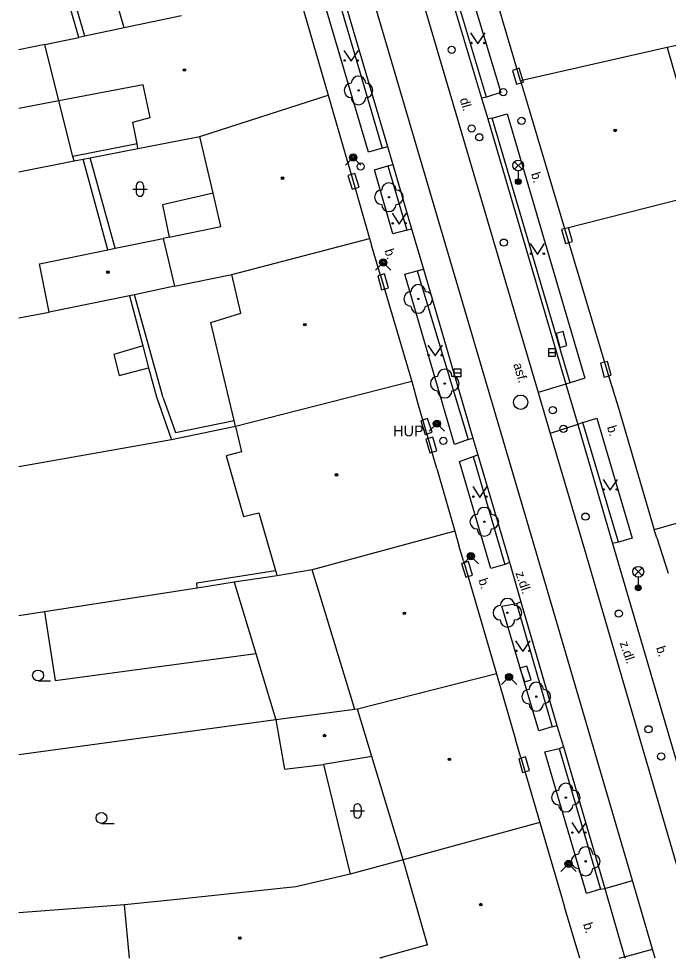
# Model space of a CAD drawing. Extents: x -595546 to -593986, y -1160845 to -1159202.
# Drawn here: x -595539.6 to -595494.4, y -1160843.2 to -1160777.9 of the extents above; entities that cross this region are included whole.
import ezdxf

# ---------------------------------------------------------------- set-up
doc = ezdxf.new("R2010")
doc.units = 0
for name, color, linetype in [('DOP - kresba z DSPS bez souradnic', 7, 'Continuous'), ('DOP - rozhrani ploch obecne', 7, 'Continuous'), ('Level 22', 7, 'Continuous'), ('Level 24', 7, 'Continuous'), ('Level 26', 7, 'Continuous'), ('Level 27', 7, 'Continuous'), ('Level 28', 7, 'Continuous'), ('Level 31', 7, 'Continuous'), ('Level 33', 7, 'Continuous'), ('Level 36', 7, 'Continuous'), ('Level 39', 7, 'Continuous'), ('Specificka linie pasportu komunikaci', 7, 'Continuous'), ('TM - budovy zdene_ betonove - VP', 7, 'Continuous'), ('TM - chodniky - VP', 7, 'Continuous'), ('TM - komunikace - VP', 7, 'Continuous'), ('TM - letecke snimky - pomocna linie', 7, 'Continuous'), ('TM - popis objektu', 7, 'Continuous'), ('TM - popis povrchu', 7, 'Continuous'), ('TM - rozhrani ploch obecne - VP', 7, 'Continuous'), ('TM - vstup do budovy - zdene_ betonove', 7, 'Continuous')]:
    doc.layers.add(name, color=color, linetype=linetype)

msp = doc.modelspace()

# ---------------------------------------------------------------- linework, layer by layer
at = {"layer": 'DOP - kresba z DSPS bez souradnic'}
for points in [[(-595534.99, -1160779.07), (-595537.78, -1160769.54)], [(-595531.35, -1160786.57), (-595535.82, -1160787.44)], [(-595532.88, -1160793.83), (-595534.61, -1160787.54)], [(-595526.06, -1160790), (-595529.59, -1160790.81)], [(-595529.59, -1160790.81), (-595529.13, -1160793.06)], [(-595529.54, -1160804.24), (-595531.54, -1160797.07)], [(-595530.96, -1160800.63), (-595532.97, -1160801.23)], [(-595532.97, -1160801.23), (-595532.59, -1160802.68)], [(-595532.59, -1160802.68), (-595530.55, -1160802.16)], [(-595529.54, -1160804.24), (-595528.68, -1160806.66)], [(-595528.68, -1160806.66), (-595524.61, -1160805.82)], [(-595527.2, -1160817.11), (-595521.73, -1160816.26)], [(-595527.18, -1160817.48), (-595527.2, -1160817.11)]]:
    msp.add_lwpolyline(points, dxfattribs=at)
at = {"layer": 'DOP - rozhrani ploch obecne'}
for points in [[(-595535.41, -1160779.16), (-595538.15, -1160769.61)], [(-595537.78, -1160779.65), (-595539.58, -1160780.024)], [(-595535.82, -1160787.44), (-595536.79, -1160783.58)], [(-595535.74, -1160787.76), (-595535.82, -1160787.44)], [(-595534.61, -1160787.54), (-595531.29, -1160786.89)], [(-595539.58, -1160788.516), (-595535.74, -1160787.76)], [(-595535.74, -1160787.76), (-595535.1, -1160787.64)], [(-595535.1, -1160787.64), (-595534.61, -1160787.54)], [(-595533.38, -1160793.94), (-595535.1, -1160787.64)], [(-595531.89, -1160797.14), (-595530.96, -1160800.63)], [(-595539.58, -1160798.685), (-595537.46, -1160798.28)], [(-595530.96, -1160800.63), (-595530.55, -1160802.16)], [(-595530.55, -1160802.16), (-595530.01, -1160804.18)], [(-595530.01, -1160804.18), (-595528.96, -1160807.16)], [(-595524.51, -1160806.23), (-595528.96, -1160807.16)], [(-595528.96, -1160807.16), (-595539.58, -1160809.037)], [(-595521.62, -1160816.64), (-595524.6, -1160817.08)], [(-595527.18, -1160817.48), (-595537.79, -1160819.14)], [(-595524.6, -1160817.08), (-595527.18, -1160817.48)], [(-595524.6, -1160817.08), (-595523.09, -1160822.04)], [(-595537.79, -1160819.14), (-595539.58, -1160819.419)], [(-595523.09, -1160822.04), (-595521.69, -1160826.65)], [(-595521.69, -1160826.65), (-595539.58, -1160829.091)], [(-595518.39, -1160829.76), (-595516.54, -1160837.4)], [(-595532.23, -1160839.53), (-595539.58, -1160840.083)]]:
    msp.add_lwpolyline(points, dxfattribs=at)
at = {"layer": 'Level 22'}
for centre in [(-595515.95, -1160782.85), (-595513.84, -1160790.28), (-595511.8, -1160797.36), (-595509.95, -1160803.25), (-595507.2, -1160812.87), (-595505.59, -1160819.2), (-595503.59, -1160825.04), (-595501.53, -1160832.06), (-595500.15, -1160836.5)]:
    msp.add_circle(centre, 0.05, dxfattribs=at)
for centre, start, end in [((-595515.95, -1160782.35), 0, 180), ((-595516.45, -1160782.85), 90, 270), ((-595515.45, -1160782.85), 270, 90), ((-595515.95, -1160783.35), 180, 0), ((-595513.84, -1160789.78), 0, 180), ((-595514.34, -1160790.28), 90, 270), ((-595513.34, -1160790.28), 270, 90), ((-595513.84, -1160790.78), 180, 0), ((-595511.8, -1160796.86), 0, 180), ((-595512.3, -1160797.36), 90, 270), ((-595511.3, -1160797.36), 270, 90), ((-595511.8, -1160797.86), 180, 0), ((-595509.95, -1160802.75), 0, 180), ((-595510.45, -1160803.25), 90, 270), ((-595509.45, -1160803.25), 270, 90), ((-595509.95, -1160803.75), 180, 0), ((-595507.2, -1160812.37), 0, 180), ((-595507.7, -1160812.87), 90, 270), ((-595506.7, -1160812.87), 270, 90), ((-595507.2, -1160813.37), 180, 0), ((-595505.59, -1160818.7), 0, 180), ((-595506.09, -1160819.2), 90, 270), ((-595505.09, -1160819.2), 270, 90), ((-595505.59, -1160819.7), 180, 0), ((-595503.59, -1160824.54), 0, 180), ((-595504.09, -1160825.04), 90, 270), ((-595503.09, -1160825.04), 270, 90), ((-595503.59, -1160825.54), 180, 0), ((-595501.53, -1160831.56), 0, 180), ((-595502.03, -1160832.06), 90, 270), ((-595501.03, -1160832.06), 270, 90), ((-595501.53, -1160832.56), 180, 0), ((-595500.15, -1160836), 0, 180), ((-595500.65, -1160836.5), 90, 270), ((-595499.65, -1160836.5), 270, 90), ((-595500.15, -1160837), 180, 0)]:
    msp.add_arc(centre, 0.5, start, end, dxfattribs=at)
at = {"layer": 'Level 24'}
for points in [[(-595504.475, -1160782.266), (-595504.766, -1160781.309), (-595505.245, -1160781.454), (-595504.954, -1160782.411)], [(-595516.686, -1160788.775), (-595516.392, -1160789.731), (-595515.914, -1160789.585), (-595516.208, -1160788.629)], [(-595501.826, -1160792.536), (-595501.556, -1160793.499), (-595501.074, -1160793.364), (-595501.344, -1160792.401)], [(-595513.863, -1160796.583), (-595514.136, -1160795.621), (-595514.617, -1160795.757), (-595514.344, -1160796.719)], [(-595502.205, -1160799.765), (-595501.937, -1160800.729), (-595501.455, -1160800.595), (-595501.723, -1160799.631)], [(-595498.37, -1160802.669), (-595498.626, -1160801.703), (-595499.11, -1160801.831), (-595498.854, -1160802.797)], [(-595511.622, -1160805.832), (-595511.313, -1160806.783), (-595510.838, -1160806.628), (-595511.147, -1160805.677)], [(-595511.271, -1160807.111), (-595510.989, -1160808.07), (-595510.509, -1160807.929), (-595510.791, -1160806.97)], [(-595508.785, -1160815.774), (-595508.494, -1160816.731), (-595508.015, -1160816.586), (-595508.306, -1160815.629)], [(-595504.723, -1160823.062), (-595504.413, -1160824.013), (-595503.937, -1160823.858), (-595504.247, -1160822.907)], [(-595504.807, -1160829.357), (-595504.535, -1160830.319), (-595504.053, -1160830.183), (-595504.325, -1160829.221)]]:
    msp.add_lwpolyline(points, close=True, dxfattribs=at)
at = {"layer": 'Level 26'}
msp.add_circle((-595505.88, -1160782.97), 0.25, dxfattribs=at)
at = {"layer": 'Level 27'}
for p, q in [((-595502.74, -1160801.09), (-595502.24, -1160801.09)), ((-595509.31, -1160802.5), (-595508.81, -1160802.5))]:
    msp.add_line(p, q, dxfattribs=at)
for points in [[(-595502.74, -1160801.34), (-595502.24, -1160801.34), (-595502.24, -1160800.84), (-595502.74, -1160800.84)], [(-595509.31, -1160802.75), (-595508.81, -1160802.75), (-595508.81, -1160802.25), (-595509.31, -1160802.25)]]:
    msp.add_lwpolyline(points, close=True, dxfattribs=at)
msp.add_circle((-595504.67, -1160804.55), 0.5, dxfattribs=at)
at = {"layer": 'Level 28'}
for centre in [(-595509.47, -1160780.03), (-595504.61, -1160784.97), (-595508.08, -1160785.5), (-595507.55, -1160786.11), (-595505.84, -1160793.44), (-595502.44, -1160805.1), (-595501.7, -1160806.4), (-595510.05, -1160807.23), (-595500.16, -1160812.51), (-595497.85, -1160819.26), (-595495.78, -1160827.31), (-595494.9, -1160829.2)]:
    msp.add_circle(centre, 0.25, dxfattribs=at)
at = {"layer": 'Level 31'}
for points in [[(-595516.85, -1160788.04), (-595516.32, -1160787.51), (-595515.79, -1160788.04)], [(-595514.76, -1160795.35), (-595514.23, -1160794.82), (-595513.7, -1160795.35)], [(-595511.03, -1160806.57), (-595510.5, -1160806.04), (-595509.97, -1160806.57)], [(-595508.67, -1160815.79), (-595508.14, -1160815.26), (-595507.61, -1160815.79)], [(-595506.01, -1160824.2), (-595505.48, -1160823.67), (-595504.95, -1160824.2)], [(-595501.87, -1160837.21), (-595501.34, -1160836.68), (-595500.81, -1160837.21)]]:
    msp.add_lwpolyline(points, dxfattribs=at)
for centre, radius in [((-595516.32, -1160787.51), 0.25), ((-595516.32, -1160787.51), 0.18), ((-595516.32, -1160787.51), 0.11), ((-595515.8, -1160788.14), 0.25), ((-595514.23, -1160794.82), 0.25), ((-595514.23, -1160794.82), 0.18), ((-595514.23, -1160794.82), 0.11), ((-595510.5, -1160806.04), 0.25), ((-595510.5, -1160806.04), 0.18), ((-595510.5, -1160806.04), 0.11), ((-595508.14, -1160815.26), 0.25), ((-595508.14, -1160815.26), 0.18), ((-595508.14, -1160815.26), 0.11), ((-595505.48, -1160823.67), 0.25), ((-595505.48, -1160823.67), 0.18), ((-595505.48, -1160823.67), 0.11), ((-595501.34, -1160836.68), 0.25), ((-595501.34, -1160836.68), 0.18), ((-595501.34, -1160836.68), 0.11)]:
    msp.add_circle(centre, radius, dxfattribs=at)
at = {"layer": 'Level 33'}
for p, q in [((-595505.105, -1160788.34), (-595504.575, -1160787.81)), ((-595505.105, -1160787.81), (-595504.575, -1160788.34)), ((-595504.84, -1160788.45), (-595504.84, -1160789.2)), ((-595496.755, -1160816.61), (-595496.225, -1160816.08)), ((-595496.755, -1160816.08), (-595496.225, -1160816.61)), ((-595496.49, -1160816.72), (-595496.49, -1160817.47))]:
    msp.add_line(p, q, dxfattribs=at)
for centre, radius in [((-595504.84, -1160788.075), 0.375), ((-595504.84, -1160789.2), 0.2), ((-595504.84, -1160789.2), 0.145), ((-595504.84, -1160789.2), 0.0876), ((-595496.49, -1160816.345), 0.375), ((-595496.49, -1160817.47), 0.2), ((-595496.49, -1160817.47), 0.145), ((-595496.49, -1160817.47), 0.0876)]:
    msp.add_circle(centre, radius, dxfattribs=at)
at = {"layer": 'Level 36'}
for p, q in [((-595531.406, -1160789.466), (-595531.406, -1160789.966)), ((-595530.906, -1160789.466), (-595530.906, -1160789.966)), ((-595531.656, -1160789.716), (-595530.656, -1160789.716)), ((-595538.24, -1160823.935), (-595537.365, -1160823.935)), ((-595516.526, -1160832.996), (-595515.526, -1160832.996)), ((-595516.276, -1160832.746), (-595516.276, -1160833.246)), ((-595515.776, -1160832.746), (-595515.776, -1160833.246)), ((-595533.83, -1160833.855), (-595532.955, -1160833.855))]:
    msp.add_line(p, q, dxfattribs=at)
for points in [[(-595508.15, -1160778.85), (-595507.65, -1160779.6), (-595507.15, -1160778.85)], [(-595516.96, -1160780.06), (-595516.46, -1160780.81), (-595515.96, -1160780.06)], [(-595513.62, -1160791.4), (-595513.12, -1160792.15), (-595512.62, -1160791.4)], [(-595504.01, -1160793.51), (-595503.51, -1160794.26), (-595503.01, -1160793.51)], [(-595511.12, -1160800.58), (-595510.62, -1160801.33), (-595510.12, -1160800.58)], [(-595498.94, -1160809.92), (-595498.44, -1160810.67), (-595497.94, -1160809.92)], [(-595508.01, -1160810.42), (-595507.51, -1160811.17), (-595507.01, -1160810.42)], [(-595505.02, -1160821.15), (-595504.52, -1160821.9), (-595504.02, -1160821.15)], [(-595501.12, -1160833.8), (-595500.62, -1160834.55), (-595500.12, -1160833.8)]]:
    msp.add_lwpolyline(points, dxfattribs=at)
for centre, radius in [((-595508.1, -1160779.55), 0.05), ((-595507.201, -1160779.55), 0.05), ((-595516.91, -1160780.76), 0.05), ((-595516.011, -1160780.76), 0.05), ((-595513.57, -1160792.1), 0.05), ((-595512.671, -1160792.1), 0.05), ((-595503.96, -1160794.21), 0.05), ((-595503.061, -1160794.21), 0.05), ((-595511.07, -1160801.28), 0.05), ((-595510.171, -1160801.28), 0.05), ((-595498.89, -1160810.62), 0.05), ((-595497.991, -1160810.62), 0.05), ((-595507.96, -1160811.12), 0.05), ((-595507.061, -1160811.12), 0.05), ((-595504.97, -1160821.85), 0.05), ((-595504.071, -1160821.85), 0.05), ((-595538.24, -1160823.56), 0.375), ((-595533.83, -1160833.48), 0.375), ((-595501.07, -1160834.5), 0.05), ((-595500.171, -1160834.5), 0.05)]:
    msp.add_circle(centre, radius, dxfattribs=at)
for centre, start, end in [((-595531.156, -1160789.466), 0, 180), ((-595531.156, -1160789.966), 180, 0), ((-595516.026, -1160832.746), 0, 180), ((-595516.026, -1160833.246), 180, 0)]:
    msp.add_arc(centre, 0.25, start, end, dxfattribs=at)
at = {"layer": 'Level 39'}
for centre, radius in [((-595528.06, -1160781.43), 0.09), ((-595528.06, -1160781.43), 0.0398), ((-595498.1, -1160785.63), 0.09), ((-595498.1, -1160785.63), 0.0398), ((-595521.23, -1160788.95), 0.09), ((-595521.23, -1160788.95), 0.0398), ((-595533.38, -1160795.5), 0.09), ((-595533.38, -1160795.5), 0.0398), ((-595519.68, -1160799.15), 0.09), ((-595519.68, -1160799.15), 0.0398), ((-595517.49, -1160809.6), 0.09), ((-595517.49, -1160809.6), 0.0398), ((-595512.76, -1160819.24), 0.09), ((-595512.76, -1160819.24), 0.0398), ((-595518.31, -1160827.75), 0.09), ((-595518.31, -1160827.75), 0.0398), ((-595509.63, -1160829.4), 0.09), ((-595509.63, -1160829.4), 0.0398), ((-595507.45, -1160839.51), 0.09), ((-595507.45, -1160839.51), 0.0398), ((-595524.2, -1160841.84), 0.09), ((-595524.2, -1160841.84), 0.0398)]:
    msp.add_circle(centre, radius, dxfattribs=at)
at = {"layer": 'Specificka linie pasportu komunikaci'}
for points in [[(-595501.53, -1160803.29), (-595503.45, -1160803.87)], [(-595500.7, -1160806.1), (-595502.61, -1160806.72)], [(-595498.82, -1160838.4), (-595496.89, -1160837.84)], [(-595497.44, -1160843.14), (-595495.5, -1160842.6)]]:
    msp.add_lwpolyline(points, dxfattribs=at)
at = {"layer": 'TM - budovy zdene_ betonove - VP'}
for points in [[(-595532.26, -1160778.49), (-595535.02, -1160768.94)], [(-595504.69, -1160782.19), (-595506.58, -1160775.72)], [(-595519.95, -1160776.71), (-595518.05, -1160783.18)], [(-595528.26, -1160777.66), (-595532.26, -1160778.49)], [(-595532.26, -1160778.49), (-595534.99, -1160779.07)], [(-595490.08, -1160778.93), (-595494.48, -1160779.87)], [(-595537.78, -1160779.65), (-595535.41, -1160779.16)], [(-595536.79, -1160783.58), (-595537.78, -1160779.65)], [(-595534.99, -1160779.07), (-595535.41, -1160779.16)], [(-595494.48, -1160779.87), (-595504.69, -1160782.19)], [(-595494.48, -1160779.87), (-595491.59, -1160789.91)], [(-595504.69, -1160782.19), (-595504.4, -1160783.12)], [(-595530.94, -1160782.46), (-595536.79, -1160783.58)], [(-595530.44, -1160784.73), (-595530.94, -1160782.46)], [(-595526.98, -1160786.05), (-595518.05, -1160783.18)], [(-595518.05, -1160783.18), (-595516.78, -1160787.59)], [(-595531.65, -1160785.05), (-595530.44, -1160784.73)], [(-595504.06, -1160784.28), (-595501.63, -1160792.46)], [(-595531.35, -1160786.57), (-595531.65, -1160785.05)], [(-595531.29, -1160786.89), (-595526.98, -1160786.05)], [(-595526.06, -1160790), (-595526.98, -1160786.05)], [(-595531.29, -1160786.89), (-595531.35, -1160786.57)], [(-595516.78, -1160787.59), (-595516.44, -1160788.78)], [(-595516.44, -1160788.78), (-595515.18, -1160793.15)], [(-595525.52, -1160792.33), (-595526.06, -1160790)], [(-595501.63, -1160792.46), (-595491.59, -1160789.91)], [(-595529.13, -1160793.06), (-595525.52, -1160792.33)], [(-595501.63, -1160792.46), (-595498.53, -1160802.77)], [(-595532.88, -1160793.83), (-595529.53, -1160793.15)], [(-595529.13, -1160793.06), (-595529.53, -1160793.15)], [(-595529.53, -1160793.15), (-595528.74, -1160796.48)], [(-595524.76, -1160795.65), (-595515.18, -1160793.15)], [(-595515.18, -1160793.15), (-595515.04, -1160793.62)], [(-595538.13, -1160794.91), (-595533.38, -1160793.94)], [(-595533.38, -1160793.94), (-595532.88, -1160793.83)], [(-595537.46, -1160798.28), (-595538.13, -1160794.91)], [(-595528.74, -1160796.48), (-595524.76, -1160795.65)], [(-595524.13, -1160798.35), (-595524.76, -1160795.65)], [(-595514.42, -1160795.72), (-595512.25, -1160803.11)], [(-595528.74, -1160796.48), (-595531.54, -1160797.07)], [(-595531.89, -1160797.14), (-595537.46, -1160798.28)], [(-595531.54, -1160797.07), (-595531.89, -1160797.14)], [(-595526.23, -1160798.99), (-595524.13, -1160798.35)], [(-595524.61, -1160805.82), (-595526.23, -1160798.99)], [(-595512.25, -1160803.11), (-595524.51, -1160806.23)], [(-595512.25, -1160803.11), (-595511.79, -1160804.72)], [(-595511.79, -1160804.72), (-595510.86, -1160807.97)], [(-595497.9, -1160804.86), (-595495.38, -1160813.44)], [(-595524.51, -1160806.23), (-595524.61, -1160805.82)], [(-595524.51, -1160806.23), (-595524.09, -1160807.99)], [(-595524.09, -1160807.99), (-595525.16, -1160808.28)], [(-595525.16, -1160808.28), (-595523.96, -1160812.5)], [(-595510.51, -1160809.16), (-595509.26, -1160813.53)], [(-595523.96, -1160812.5), (-595522.88, -1160812.24)], [(-595522.88, -1160812.24), (-595521.73, -1160816.26)], [(-595491.1, -1160812.21), (-595495.38, -1160813.44)], [(-595509.26, -1160813.53), (-595519.17, -1160816.22)], [(-595509.26, -1160813.53), (-595508.97, -1160814.53)], [(-595495.2, -1160813.99), (-595495.38, -1160813.44)], [(-595508.65, -1160815.59), (-595506.35, -1160823.46)], [(-595521.73, -1160816.26), (-595521.62, -1160816.64)], [(-595519.17, -1160816.22), (-595521.62, -1160816.64)], [(-595518.68, -1160817.8), (-595519.17, -1160816.22)], [(-595516.21, -1160825.94), (-595518.68, -1160817.8)], [(-595506.35, -1160823.46), (-595516.03, -1160825.9)], [(-595506.35, -1160823.46), (-595505.02, -1160828.02)], [(-595516.21, -1160825.94), (-595521.69, -1160826.65)], [(-595516.03, -1160825.9), (-595516.21, -1160825.94)], [(-595515.03, -1160829.2), (-595516.03, -1160825.9)], [(-595521.69, -1160826.65), (-595521.09, -1160830.09)], [(-595515.03, -1160829.2), (-595518.39, -1160829.76)], [(-595512.85, -1160836.4), (-595515.03, -1160829.2)], [(-595504.65, -1160829.28), (-595503.34, -1160833.8)], [(-595521.09, -1160830.09), (-595518.39, -1160829.76)], [(-595503.34, -1160833.8), (-595512.85, -1160836.4)], [(-595503.34, -1160833.8), (-595501.62, -1160839.66)], [(-595512.85, -1160836.4), (-595516.54, -1160837.4)], [(-595511.16, -1160842.32), (-595512.85, -1160836.4)], [(-595516.54, -1160837.4), (-595520.3, -1160838.27)], [(-595520.3, -1160838.27), (-595528.79, -1160839.17)], [(-595528.79, -1160839.17), (-595532.23, -1160839.53)], [(-595531.874, -1160843.241), (-595532.23, -1160839.53)], [(-595511.16, -1160842.32), (-595514.34, -1160843.2)], [(-595514.34, -1160843.2), (-595514.487, -1160843.241)], [(-595514.34, -1160843.2), (-595514.317, -1160843.241)]]:
    msp.add_lwpolyline(points, dxfattribs=at)
at = {"layer": 'TM - chodniky - VP'}
for points in [[(-595508.64, -1160774.36), (-595506.05, -1160782.99), (-595507.04, -1160783.31)], [(-595517.76, -1160775.05), (-595514.3, -1160786.87)], [(-595507.04, -1160783.31), (-595509.63, -1160774.71)], [(-595514.3, -1160786.87), (-595515.25, -1160787.14), (-595518.75, -1160775.28)], [(-595506.65, -1160784.79), (-595505.61, -1160784.47), (-595500.21, -1160802.88)], [(-595501.22, -1160803.2), (-595506.65, -1160784.79)], [(-595514.84, -1160788.37), (-595513.91, -1160788.1)], [(-595513.91, -1160788.1), (-595512.6, -1160792.58)], [(-595512.6, -1160792.58), (-595513.56, -1160792.84), (-595514.84, -1160788.37)], [(-595512.74, -1160795.63), (-595511.87, -1160795.4)], [(-595510.09, -1160804.71), (-595512.74, -1160795.63)], [(-595511.87, -1160795.4), (-595508.33, -1160807.14)], [(-595500.21, -1160802.88), (-595501.22, -1160803.2)], [(-595508.33, -1160807.14), (-595509.28, -1160807.48), (-595510.09, -1160804.71)], [(-595500.35, -1160805.96), (-595499.38, -1160805.65), (-595496.91, -1160814.02), (-595497.86, -1160814.28)], [(-595497.86, -1160814.28), (-595500.35, -1160805.96)], [(-595508.93, -1160808.68), (-595507.97, -1160808.33)], [(-595507.97, -1160808.33), (-595505.78, -1160815.83)], [(-595505.78, -1160815.83), (-595506.74, -1160816.12), (-595508.93, -1160808.68)], [(-595505.99, -1160818.74), (-595504.97, -1160818.56)], [(-595502.48, -1160827.14), (-595503.41, -1160827.42), (-595505.99, -1160818.74)], [(-595504.97, -1160818.56), (-595502.48, -1160827.14)], [(-595503, -1160828.87), (-595502, -1160828.65)], [(-595502, -1160828.65), (-595499.13, -1160838.44)], [(-595499.13, -1160838.44), (-595500.09, -1160838.74), (-595503, -1160828.87)], [(-595497.82, -1160843.241), (-595497.75, -1160843.22)], [(-595497.75, -1160843.22), (-595497.744, -1160843.241)]]:
    msp.add_lwpolyline(points, dxfattribs=at)
at = {"layer": 'TM - komunikace - VP'}
for points in [[(-595517.43, -1160774.88), (-595513.94, -1160786.76)], [(-595509.97, -1160774.78), (-595507.4, -1160783.39)], [(-595507.4, -1160783.39), (-595506.96, -1160784.83)], [(-595506.96, -1160784.83), (-595501.53, -1160803.29)], [(-595513.94, -1160786.76), (-595513.57, -1160788)], [(-595513.57, -1160788), (-595512.27, -1160792.49)], [(-595512.27, -1160792.49), (-595511.44, -1160795.28)], [(-595511.44, -1160795.28), (-595508.01, -1160807.04)], [(-595501.53, -1160803.29), (-595500.7, -1160806.1)], [(-595500.7, -1160806.1), (-595498.28, -1160814.39)], [(-595508.01, -1160807.04), (-595507.66, -1160808.21)], [(-595507.66, -1160808.21), (-595505.46, -1160815.68)], [(-595498.28, -1160814.39), (-595493.51, -1160830.67)], [(-595505.46, -1160815.68), (-595504.66, -1160818.44)], [(-595504.66, -1160818.44), (-595502.16, -1160827.04)], [(-595502.16, -1160827.04), (-595501.69, -1160828.53)], [(-595501.69, -1160828.53), (-595498.82, -1160838.4)], [(-595498.82, -1160838.4), (-595497.44, -1160843.14)], [(-595497.44, -1160843.14), (-595497.41, -1160843.241)]]:
    msp.add_lwpolyline(points, dxfattribs=at)
at = {"layer": 'TM - letecke snimky - pomocna linie'}
for points in [[(-595536.79, -1160783.58), (-595539.58, -1160784.115)], [(-595537.79, -1160819.14), (-595537.05, -1160823.92), (-595523.09, -1160822.04)]]:
    msp.add_lwpolyline(points, dxfattribs=at)
at = {"layer": 'TM - rozhrani ploch obecne - VP'}
for points in [[(-595496.89, -1160837.84), (-595503.56, -1160815.06), (-595518.64, -1160763.86), (-595522.24, -1160751.61)], [(-595511.87, -1160775.32), (-595503.45, -1160803.87)], [(-595507.04, -1160783.31), (-595507.4, -1160783.39)], [(-595506.65, -1160784.79), (-595506.96, -1160784.83)], [(-595514.3, -1160786.87), (-595513.94, -1160786.76)], [(-595513.91, -1160788.1), (-595513.57, -1160788)], [(-595512.6, -1160792.58), (-595512.27, -1160792.49)], [(-595511.87, -1160795.4), (-595511.44, -1160795.28)], [(-595501.22, -1160803.2), (-595501.53, -1160803.29)], [(-595503.45, -1160803.87), (-595502.61, -1160806.72)], [(-595500.35, -1160805.96), (-595500.7, -1160806.1)], [(-595508.33, -1160807.14), (-595508.01, -1160807.04)], [(-595502.61, -1160806.72), (-595500.23, -1160814.8), (-595492.05, -1160842.87)], [(-595507.97, -1160808.33), (-595507.66, -1160808.21)], [(-595497.86, -1160814.28), (-595498.28, -1160814.39)], [(-595505.78, -1160815.83), (-595505.46, -1160815.68)], [(-595504.97, -1160818.56), (-595504.66, -1160818.44)], [(-595502.48, -1160827.14), (-595502.16, -1160827.04)], [(-595502, -1160828.65), (-595501.69, -1160828.53)], [(-595495.5, -1160842.6), (-595496.89, -1160837.84)], [(-595499.13, -1160838.44), (-595498.82, -1160838.4)], [(-595495.312, -1160843.241), (-595495.5, -1160842.6)], [(-595497.75, -1160843.22), (-595497.44, -1160843.14)]]:
    msp.add_lwpolyline(points, dxfattribs=at)
at = {"layer": 'TM - vstup do budovy - zdene_ betonove'}
for points in [[(-595504.4, -1160783.12), (-595504.06, -1160784.28)], [(-595514.42, -1160795.72), (-595515.04, -1160793.62)], [(-595498.53, -1160802.77), (-595497.9, -1160804.86)], [(-595510.51, -1160809.16), (-595510.86, -1160807.97)], [(-595495.2, -1160813.99), (-595494.41, -1160816.45)], [(-595508.65, -1160815.59), (-595508.97, -1160814.53)], [(-595504.65, -1160829.28), (-595505.02, -1160828.02)], [(-595500.553, -1160843.241), (-595501.62, -1160839.66)]]:
    msp.add_lwpolyline(points, dxfattribs=at)

# ---------------------------------------------------------------- texts
at = {"layer": 'TM - popis objektu'}
msp.add_text('HUP', height=0.75, dxfattribs=at).set_placement((-595513.54, -1160806.92))
at = {"layer": 'TM - popis povrchu'}
for s, rotation, p in [('dl.', 286, (-595508.91, -1160783.46)), ('b.', 287.13125, (-595503.96, -1160788.65)), ('b.', 287.13125, (-595514.15, -1160793.98)), ('asf.', 286.11602, (-595505.19, -1160801.91)), ('b.', 287.13125, (-595498.68, -1160806.28)), ('b.', 287.13125, (-595507.62, -1160816.91)), ('z.dl.', 288.67273, (-595505.04, -1160816.44)), ('z.dl.', 288.67273, (-595497.79, -1160821.3)), ('b.', 287.13125, (-595495.26, -1160821.63)), ('b.', 287.13125, (-595500.34, -1160840.87))]:
    msp.add_text(s, height=0.65, rotation=rotation, dxfattribs=at).set_placement(p)

doc.saveas('drawing.dxf')
